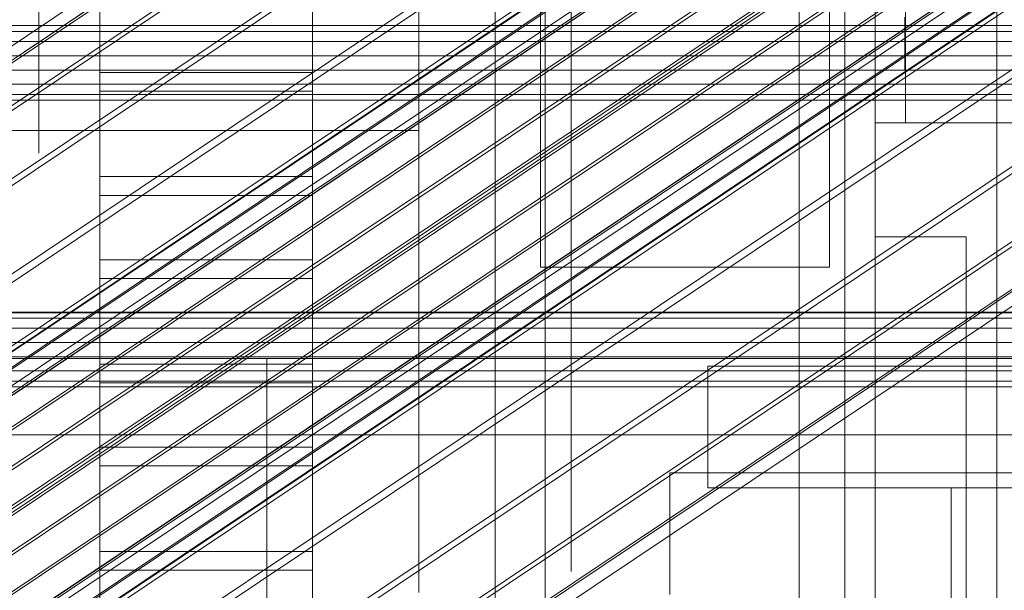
# Model space of a CAD drawing. Header units: millimetres. Extents: x -4395 to 65662, y -65530 to 6847.
# Tile 264 of 656: x 194 to 258, y -34810 to -34773. Entities that reach past the tile are written whole.
import ezdxf

# ---------------------------------------------------------------- set-up
doc = ezdxf.new("R2010")
doc.units = ezdxf.units.MM
for name, color, linetype, lineweight in [('COTAS_O', 1, 'Continuous', 0), ('COTAS_P', 1, 'Continuous', 0), ('frontal_C01', 7, 'Continuous', 0), ('frontal_C02', 7, 'Continuous', 0), ('frontal_C03', 7, 'Continuous', 0), ('frontal_C04', 7, 'Continuous', 0), ('frontal_C05', 7, 'Continuous', 0), ('frontal_CHUTE_GRIZZLY_SEPARADOR', 7, 'Continuous', 0), ('frontal_mezcladora', 7, 'Continuous', 0)]:
    doc.layers.add(name, color=color, linetype=linetype, lineweight=lineweight)
doc.dimstyles.new('R19_100', dxfattribs={"dimtxt": 250, "dimasz": 150, "dimexe": 150, "dimexo": 80, "dimgap": 100, "dimtad": 1, "dimtih": 1, "dimtoh": 1, "dimdsep": 46, "dimcen": 0.09, "dimadec": 0, "dimazin": 0, "dimtfac": 1, "dimtdec": 4, "dimtofl": 0, "dimtmove": 0, "dimatfit": 3, "dimfxl": 1, "dimtolj": 1, "dimtzin": 0, "dimarcsym": 0})

# ---------------------------------------------------------------- blocks, each defined once
blk = doc.blocks.new('DIM_R33_44')
at = {"layer": 'COTAS_P'}
for p, q in [((-150, -32200), (550, -32200)), ((550, -32200), (505, -32350)), ((550, -34800), (550, -32200)), ((550, -32200), (595, -32350)), ((550, -34800), (505, -34650)), ((550, -34800), (595, -34650)), ((-150, -34800), (550, -34800))]:
    blk.add_line(p, q, dxfattribs=at)
blk.add_text('2600 P', height=250, rotation=90, dxfattribs=at).set_placement((450, -33500))
blk = doc.blocks.new('DIM_R33_47')
at = {"layer": 'COTAS_O'}
for p, q in [((-650, -34200), (-500, -34155)), ((650, -34200), (500, -34155)), ((-650, -34900), (-650, -34200)), ((-650, -34200), (650, -34200)), ((-650, -34200), (-500, -34245)), ((650, -34200), (500, -34245)), ((650, -34900), (650, -34200))]:
    blk.add_line(p, q, dxfattribs=at)
blk.add_text('1300 O', height=250, dxfattribs=at).set_placement((0, -34100))

msp = doc.modelspace()

# ---------------------------------------------------------------- linework, layer by layer
at = {"layer": 'frontal_C01'}
for p, q in [((250, -35948.128), (250, -33252.594)), ((250, -33257.389), (250, -35952.922)), ((228.298, -34955.558), (228.298, -34680.553)), ((228.298, -34686.312), (228.298, -34961.317))]:
    msp.add_line(p, q, dxfattribs=at)
at = {"layer": 'frontal_C02'}
for p, q in [((250, -35767.183), (250, -32921.727)), ((250, -32926.497), (250, -35771.953)), ((146.872, -34805.433), (331.181, -34682.179)), ((148.32, -34805.591), (332.629, -34682.337)), ((146.383, -34806.716), (330.692, -34683.462)), ((150.629, -34807.179), (334.938, -34683.924)), ((141.218, -34828.942), (355.017, -34685.967)), ((141.731, -34828.998), (355.53, -34686.023)), ((146.887, -34809.352), (331.197, -34686.098)), ((141.045, -34829.397), (354.844, -34686.421)), ((142.549, -34829.561), (356.348, -34686.585)), ((153.641, -34810.088), (337.95, -34686.833)), ((141.224, -34830.331), (355.022, -34687.355)), ((143.617, -34830.591), (357.415, -34687.616)), ((141.742, -34831.681), (355.541, -34688.705)), ((144.861, -34832.02), (358.659, -34689.045)), ((148.35, -34813.162), (332.659, -34689.907)), ((142.565, -34833.354), (356.363, -34690.379)), ((359.995, -34690.774), (146.196, -34833.75)), ((157.152, -34814.12), (341.461, -34690.866)), ((143.635, -34835.238), (357.434, -34692.262)), ((147.533, -34835.662), (361.332, -34692.687)), ((144.881, -34837.202), (358.68, -34694.227)), ((148.779, -34837.627), (362.578, -34694.652)), ((150.672, -34817.885), (334.981, -34694.63)), ((345.231, -34695.747), (160.922, -34819.001)), ((146.218, -34839.115), (360.017, -34696.139)), ((149.85, -34839.51), (363.648, -34696.535)), ((147.554, -34840.844), (361.352, -34697.869)), ((150.672, -34841.184), (364.471, -34698.209)), ((148.798, -34842.273), (362.596, -34699.298)), ((151.191, -34842.534), (364.989, -34699.558)), ((149.865, -34843.304), (363.664, -34700.329)), ((153.694, -34823.2), (338.003, -34699.946)), ((150.683, -34843.866), (364.482, -34700.891)), ((151.196, -34843.922), (364.995, -34700.947)), ((151.369, -34843.468), (365.168, -34700.492)), ((164.693, -34824.398), (349.002, -34701.144)), ((157.211, -34828.745), (341.52, -34705.491)), ((168.21, -34829.943), (352.519, -34706.689)), ((160.982, -34834.142), (345.291, -34710.888)), ((171.232, -34835.259), (355.541, -34712.004)), ((164.752, -34839.023), (349.061, -34715.769)), ((173.554, -34839.982), (357.863, -34716.728)), ((168.263, -34843.056), (352.572, -34719.801)), ((175.016, -34843.792), (359.326, -34720.537)), ((171.275, -34845.965), (355.584, -34722.71)), ((175.521, -34846.427), (359.83, -34723.173)), ((173.584, -34847.553), (357.893, -34724.298)), ((175.032, -34847.71), (359.341, -34724.456)), ((228.298, -35036.685), (228.298, -34746.19)), ((130, -34817.656), (228.298, -34751.921)), ((228.298, -34751.921), (228.298, -35042.415))]:
    msp.add_line(p, q, dxfattribs=at)
at = {"layer": 'frontal_C03'}
for p, q in [((1270, -34773.106), (-1230, -34773.106)), ((1270, -34773.492), (-1230, -34773.492)), ((1270, -34774.158), (-1230, -34774.158)), ((-1230, -34775.09), (1270, -34775.09)), ((1270, -34776.032), (-1230, -34776.032)), ((1270, -34776.964), (-1230, -34776.964)), ((1270, -34777.631), (-1230, -34777.631)), ((1270, -34778.017), (-1230, -34778.017)), ((1270, -34791.947), (-1230, -34791.947)), ((1270, -34792.333), (-1230, -34792.333)), ((1270, -34792.999), (-1230, -34792.999)), ((-1230, -34793.931), (1270, -34793.931)), ((1270, -34794.873), (-1230, -34794.873)), ((1270, -34795.805), (-1230, -34795.805)), ((1270, -34796.472), (-1230, -34796.472)), ((1270, -34796.858), (-1230, -34796.858))]:
    msp.add_line(p, q, dxfattribs=at)
at = {"layer": 'frontal_C04'}
for p, q in [((225, -34411.606), (225, -35487.488)), ((225, -34417.244), (225, -35493.126)), ((225, -35516.618), (225, -34440.737)), ((250, -34440.737), (250, -35516.618)), ((225, -34558.198), (225, -35634.08)), ((225, -34563.836), (225, -35639.718)), ((225, -34605.183), (225, -35681.065)), ((250, -34605.183), (250, -35681.065)), ((199, -34740.491), (199, -34776.2)), ((213, -34776.2), (213, -34740.491)), ((199, -34783.04), (199, -34747.332)), ((213, -34747.332), (213, -34783.04)), ((199, -34752.804), (199, -34788.512)), ((213, -34788.512), (213, -34752.804)), ((199, -34795.353), (199, -34759.644)), ((213, -34759.644), (213, -34795.353)), ((199, -34765.117), (199, -34800.825)), ((213, -34800.825), (213, -34765.117)), ((199, -34807.665), (199, -34771.957)), ((213, -34771.957), (213, -34807.665)), ((199, -34776.2), (213, -34776.2)), ((199, -34776.2), (199, -34783.04)), ((213, -34776.2), (213, -34783.04)), ((213, -34777.429), (199, -34777.429)), ((199, -34777.429), (199, -34813.138)), ((199, -34784.27), (199, -34777.429)), ((213, -34813.138), (213, -34777.429)), ((213, -34777.429), (213, -34784.27)), ((213, -34783.04), (199, -34783.04)), ((199, -34784.27), (213, -34784.27)), ((199, -34819.978), (199, -34784.27)), ((213, -34784.27), (213, -34819.978)), ((199, -34788.512), (213, -34788.512)), ((199, -34788.512), (199, -34795.353)), ((213, -34788.512), (213, -34795.353)), ((213, -34789.742), (199, -34789.742)), ((199, -34789.742), (199, -34825.45)), ((199, -34796.582), (199, -34789.742)), ((213, -34825.45), (213, -34789.742)), ((213, -34789.742), (213, -34796.582)), ((213, -34795.353), (199, -34795.353)), ((199, -34796.582), (213, -34796.582)), ((199, -34832.291), (199, -34796.582)), ((213, -34796.582), (213, -34832.291)), ((199, -34800.825), (213, -34800.825)), ((199, -34800.825), (199, -34807.665)), ((213, -34800.825), (213, -34807.665)), ((213, -34802.055), (199, -34802.055)), ((199, -34802.055), (199, -34837.763)), ((199, -34808.895), (199, -34802.055)), ((213, -34837.763), (213, -34802.055)), ((213, -34802.055), (213, -34808.895)), ((213, -34807.665), (199, -34807.665)), ((199, -34808.895), (213, -34808.895)), ((199, -34844.604), (199, -34808.895)), ((213, -34808.895), (213, -34844.604))]:
    msp.add_line(p, q, dxfattribs=at)
at = {"layer": 'frontal_C05'}
for p, q in [((225, -34792), (225, -34717)), ((250, -34792), (250, -34717)), ((228, -34789), (228, -34720)), ((247, -34789), (247, -34720)), ((250, -34803.5), (250, -34735.5)), ((258, -34803.5), (258, -34735.5)), ((250, -34810.5), (250, -34742.5)), ((258, -34810.5), (258, -34742.5)), ((252, -34779.5), (252, -34745.5)), ((220, -34773.355), (220, -34770.794)), ((220, -34771.459), (220, -34773.65)), ((225, -34771.459), (225, -34773.65)), ((230, -34773.663), (230, -34771.469)), ((195, -34772.134), (195, -34773.029)), ((220, -34773.029), (220, -34772.134)), ((225, -34773.029), (225, -34772.134)), ((220, -34774.924), (220, -34772.542)), ((230, -34772.542), (230, -34774.924)), ((251.95, -34772.551), (251.95, -34773.046)), ((252, -34773.057), (252, -34772.565)), ((195, -34773.029), (195, -34773.888)), ((220, -34773.888), (220, -34773.029)), ((220, -34775.88), (220, -34773.355)), ((225, -34773.888), (225, -34773.029)), ((251.95, -34773.046), (251.95, -34773.506)), ((251.95, -34773.506), (251.95, -34773.93)), ((252, -34773.516), (252, -34773.057)), ((252, -34773.938), (252, -34773.516)), ((195, -34773.888), (195, -34774.71)), ((220, -34773.65), (220, -34775.806)), ((220, -34774.71), (220, -34773.888)), ((225, -34773.65), (225, -34775.806)), ((225, -34774.71), (225, -34773.888)), ((230, -34775.82), (230, -34773.663)), ((251.95, -34773.93), (251.95, -34774.316)), ((252, -34774.323), (252, -34773.938)), ((195, -34774.71), (195, -34775.494)), ((220, -34775.494), (220, -34774.71)), ((225, -34775.494), (225, -34774.71)), ((251.95, -34774.316), (251.95, -34774.665)), ((251.95, -34774.665), (251.95, -34774.975)), ((252, -34774.67), (252, -34774.323)), ((252, -34774.979), (252, -34774.67)), ((195, -34775.494), (195, -34776.236)), ((220, -34777.267), (220, -34774.924)), ((220, -34776.236), (220, -34775.494)), ((225, -34776.236), (225, -34775.494)), ((230, -34774.924), (230, -34777.267)), ((251.95, -34774.975), (251.95, -34775.245)), ((251.95, -34775.245), (251.95, -34775.474)), ((251.95, -34775.474), (251.95, -34775.663)), ((252, -34775.248), (252, -34774.979)), ((252, -34775.476), (252, -34775.248)), ((252, -34775.664), (252, -34775.476)), ((220, -34775.806), (220, -34777.919)), ((220, -34778.363), (220, -34775.88)), ((225, -34775.806), (225, -34777.919)), ((230, -34777.936), (230, -34775.82)), ((251.95, -34775.663), (251.95, -34775.81)), ((251.95, -34775.81), (251.95, -34775.916)), ((251.95, -34775.916), (251.95, -34775.979)), ((251.95, -34775.979), (251.95, -34776)), ((252, -34775.811), (252, -34775.664)), ((252, -34775.916), (252, -34775.811)), ((252, -34775.979), (252, -34775.916)), ((252, -34776), (252, -34775.979)), ((195, -34776.236), (195, -34776.935)), ((220, -34776.935), (220, -34776.236)), ((225, -34776.935), (225, -34776.236)), ((195, -34776.935), (195, -34777.59)), ((220, -34777.59), (220, -34776.935)), ((220, -34779.564), (220, -34777.267)), ((225, -34777.59), (225, -34776.935)), ((230, -34777.267), (230, -34779.564)), ((195, -34777.59), (195, -34778.199)), ((220, -34778.199), (220, -34777.59)), ((220, -34777.919), (220, -34779.986)), ((225, -34778.199), (225, -34777.59)), ((225, -34777.919), (225, -34779.986)), ((230, -34780.004), (230, -34777.936)), ((195, -34778.199), (195, -34778.76)), ((195, -34778.76), (195, -34779.272)), ((220, -34778.76), (220, -34778.199)), ((220, -34780.798), (220, -34778.363)), ((220, -34779.272), (220, -34778.76)), ((225, -34778.76), (225, -34778.199)), ((225, -34779.272), (225, -34778.76)), ((195, -34779.272), (195, -34779.733)), ((220, -34779.733), (220, -34779.272)), ((225, -34779.733), (225, -34779.272)), ((195, -34779.733), (195, -34780.143)), ((220, -34781.811), (220, -34779.564)), ((220, -34780.143), (220, -34779.733)), ((220, -34779.986), (220, -34782)), ((225, -34780.143), (225, -34779.733)), ((225, -34779.986), (225, -34782)), ((230, -34779.564), (230, -34781.811)), ((230, -34782.02), (230, -34780.004)), ((250, -34795.5), (250, -34779.5)), ((250, -34779.5), (288, -34779.5)), ((252, -34779.5), (286, -34779.5)), ((195, -34780.143), (195, -34780.5)), ((195, -34780.5), (195, -34780.804)), ((220, -34780.5), (220, -34780.143)), ((220, -34780.804), (220, -34780.5)), ((225, -34780.5), (225, -34780.143)), ((225, -34780.804), (225, -34780.5)), ((195, -34780.804), (195, -34781.054)), ((195, -34781.054), (195, -34781.249)), ((195, -34781.249), (195, -34781.388)), ((195, -34781.388), (195, -34781.472)), ((220, -34783.179), (220, -34780.798)), ((220, -34781.054), (220, -34780.804)), ((220, -34781.249), (220, -34781.054)), ((220, -34781.388), (220, -34781.249)), ((220, -34781.472), (220, -34781.388)), ((225, -34781.054), (225, -34780.804)), ((225, -34781.249), (225, -34781.054)), ((225, -34781.388), (225, -34781.249)), ((225, -34781.472), (225, -34781.388)), ((195, -34781.472), (195, -34781.5)), ((220, -34781.5), (220, -34781.472)), ((220, -34784), (220, -34781.811)), ((220, -34782), (220, -34783.957)), ((225, -34781.5), (225, -34781.472)), ((225, -34782), (225, -34783.957)), ((230, -34781.811), (230, -34784)), ((230, -34783.979), (230, -34782.02)), ((220, -34785.5), (220, -34783.179)), ((220, -34783.957), (220, -34785.852)), ((225, -34783.957), (225, -34785.852)), ((230, -34785.876), (230, -34783.979)), ((220, -34786.127), (220, -34784)), ((230, -34784), (230, -34786.127)), ((220, -34787.755), (220, -34785.5)), ((220, -34785.852), (220, -34787.681)), ((225, -34785.852), (225, -34787.681)), ((230, -34787.705), (230, -34785.876)), ((220, -34788.187), (220, -34786.127)), ((230, -34786.127), (230, -34788.187)), ((250, -34852), (250, -34787)), ((250, -34787), (256, -34787)), ((256, -34852), (256, -34787)), ((220, -34787.681), (220, -34789.438)), ((220, -34789.938), (220, -34787.755)), ((225, -34787.681), (225, -34789.438)), ((230, -34789.464), (230, -34787.705)), ((220, -34790.174), (220, -34788.187)), ((230, -34788.187), (230, -34790.174)), ((247, -34789), (228, -34789)), ((220, -34789.438), (220, -34791.119)), ((225, -34789.438), (225, -34791.119)), ((230, -34791.147), (230, -34789.464)), ((220, -34792.045), (220, -34789.938)), ((220, -34792.084), (220, -34790.174)), ((230, -34790.174), (230, -34792.084)), ((220, -34791.119), (220, -34792.72)), ((225, -34791.119), (225, -34792.72)), ((230, -34792.75), (230, -34791.147)), ((-300, -34792), (340, -34792)), ((220, -34794.069), (220, -34792.045)), ((220, -34793.912), (220, -34792.084)), ((225, -34792), (250, -34792)), ((230, -34792.084), (230, -34793.912)), ((220, -34792.72), (220, -34794.238)), ((225, -34792.72), (225, -34794.238)), ((230, -34794.269), (230, -34792.75)), ((220, -34795.653), (220, -34793.912)), ((220, -34796.007), (220, -34794.069)), ((220, -34794.238), (220, -34795.668)), ((225, -34794.238), (225, -34795.668)), ((230, -34793.912), (230, -34795.653)), ((230, -34795.7), (230, -34794.269)), ((340, -34795), (-300, -34795)), ((239, -34802.5), (239, -34795.5)), ((239, -34795.5), (299, -34795.5)), ((239, -34803.5), (239, -34795.5)), ((250, -34795.5), (288, -34795.5)), ((220, -34797.302), (220, -34795.653)), ((220, -34795.668), (220, -34797.007)), ((220, -34797.852), (220, -34796.007)), ((225, -34795.668), (225, -34797.007)), ((230, -34795.653), (230, -34797.302)), ((230, -34797.04), (230, -34795.7)), ((220, -34797.007), (220, -34798.251)), ((220, -34798.857), (220, -34797.302)), ((225, -34797.007), (225, -34798.251)), ((230, -34798.286), (230, -34797.04)), ((230, -34797.302), (230, -34798.857)), ((220, -34799.6), (220, -34797.852)), ((220, -34798.251), (220, -34799.398)), ((220, -34800.312), (220, -34798.857)), ((225, -34798.251), (225, -34799.398)), ((230, -34799.433), (230, -34798.286)), ((230, -34798.857), (230, -34800.312)), ((220, -34799.398), (220, -34800.445)), ((225, -34799.398), (225, -34800.445)), ((230, -34800.481), (230, -34799.433)), ((220, -34801.248), (220, -34799.6)), ((220, -34801.665), (220, -34800.312)), ((220, -34800.445), (220, -34801.388)), ((225, -34800.445), (225, -34801.388)), ((230, -34800.312), (230, -34801.665)), ((230, -34801.425), (230, -34800.481)), ((220, -34802.791), (220, -34801.248)), ((220, -34801.388), (220, -34802.226)), ((225, -34801.388), (225, -34802.226)), ((230, -34802.263), (230, -34801.425)), ((220, -34802.911), (220, -34801.665)), ((230, -34801.665), (230, -34802.911)), ((220, -34802.226), (220, -34802.956)), ((225, -34802.226), (225, -34802.956)), ((230, -34802.995), (230, -34802.263)), ((236.5, -34810.5), (236.5, -34802.5)), ((236.5, -34802.5), (301.5, -34802.5)), ((239, -34802.5), (299, -34802.5)), ((220, -34804.224), (220, -34802.791)), ((220, -34804.048), (220, -34802.911)), ((220, -34802.956), (220, -34803.578)), ((225, -34802.956), (225, -34803.578)), ((230, -34802.911), (230, -34804.048)), ((230, -34803.616), (230, -34802.995)), ((220, -34803.578), (220, -34804.088)), ((220, -34805.074), (220, -34804.048)), ((225, -34803.578), (225, -34804.088)), ((230, -34804.127), (230, -34803.616)), ((230, -34804.048), (230, -34805.074)), ((239, -34803.5), (299, -34803.5)), ((250, -34885.5), (250, -34803.5)), ((250, -34803.5), (258, -34803.5)), ((250, -34803.5), (256, -34803.5)), ((250, -34803.5), (250, -34863.5)), ((255, -34803.5), (290, -34803.5)), ((255, -34992), (255, -34803.5)), ((256, -34803.5), (256, -34863.5)), ((258, -34885.5), (258, -34803.5)), ((220, -34804.088), (220, -34804.486)), ((220, -34805.546), (220, -34804.224)), ((220, -34804.486), (220, -34804.771)), ((225, -34804.088), (225, -34804.486)), ((225, -34804.486), (225, -34804.771)), ((230, -34804.526), (230, -34804.127)), ((230, -34804.811), (230, -34804.526)), ((220, -34804.771), (220, -34804.943)), ((220, -34804.943), (220, -34805)), ((220, -34805.985), (220, -34805.074)), ((225, -34804.771), (225, -34804.943)), ((225, -34804.943), (225, -34805)), ((230, -34804.983), (230, -34804.811)), ((230, -34805.04), (230, -34804.983)), ((230, -34805.074), (230, -34805.985)), ((220, -34806.751), (220, -34805.546)), ((220, -34806.779), (220, -34805.985)), ((230, -34805.985), (230, -34806.779)), ((220, -34807.838), (220, -34806.751)), ((220, -34807.454), (220, -34806.779)), ((230, -34806.779), (230, -34807.454)), ((220, -34808.009), (220, -34807.454)), ((220, -34808.804), (220, -34807.838)), ((230, -34807.454), (230, -34808.009)), ((220, -34808.442), (220, -34808.009)), ((220, -34808.752), (220, -34808.442)), ((230, -34808.009), (230, -34808.442)), ((230, -34808.442), (230, -34808.752)), ((220, -34808.938), (220, -34808.752)), ((220, -34809.645), (220, -34808.804)), ((220, -34809), (220, -34808.938)), ((230, -34808.752), (230, -34808.938)), ((230, -34808.938), (230, -34809)), ((220, -34810.361), (220, -34809.645))]:
    msp.add_line(p, q, dxfattribs=at)
at = {"layer": 'frontal_CHUTE_GRIZZLY_SEPARADOR'}
for p, q in [((245, -34639), (245, -35179)), ((248, -35179), (248, -34639)), ((245, -35299), (245, -34759)), ((245, -34811.586), (245, -34759)), ((248, -34759), (248, -35299)), ((245, -34761.973), (245, -34814.56)), ((245, -34761.973), (245, -35301.973))]:
    msp.add_line(p, q, dxfattribs=at)
at = {"layer": 'frontal_mezcladora'}
for p, q in [((220, -34780), (220, -34745)), ((-400, -34780), (220, -34780)), ((-465, -34795), (295, -34795)), ((210, -34795), (290, -34795)), ((210, -34820), (210, -34795))]:
    msp.add_line(p, q, dxfattribs=at)

# ---------------------------------------------------------------- dimensions: what is measured, and where the dimension line sits
at = {"layer": 'COTAS_O'}
dim = msp.add_aligned_dim(p1=(-650, -34900), p2=(650, -34900), distance=700, text='<> O', dimstyle='R19_100', dxfattribs=at)
dim.commit()
dim.dimension.update_dxf_attribs({"geometry": 'DIM_R33_47', "text_midpoint": (0, -34200)})
at = {"layer": 'COTAS_P'}
dim = msp.add_aligned_dim(p1=(-150, -34800), p2=(-150, -32200), distance=-700, text='<> P', dimstyle='R19_100', dxfattribs=at)
dim.commit()
dim.dimension.update_dxf_attribs({"geometry": 'DIM_R33_44', "text_midpoint": (550, -33500)})

doc.saveas('drawing.dxf')
